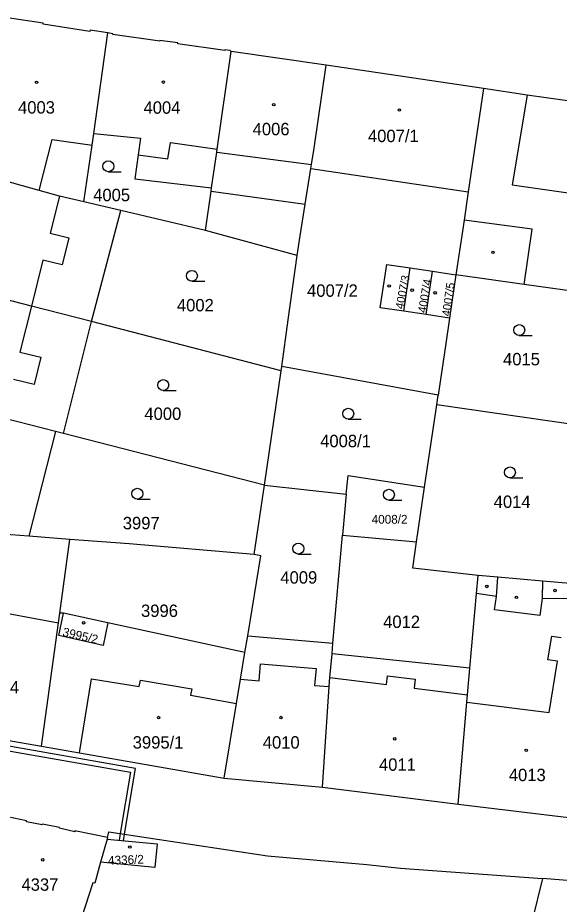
# Model space of a CAD drawing. Extents: x -756746 to -753363, y -1166406 to -1161727.
# Drawn here: x -755672.5 to -755598.3, y -1165675.4 to -1165553.9 of the extents above; entities that cross this region are included whole.
import ezdxf

# ---------------------------------------------------------------- set-up
doc = ezdxf.new("R2010")
doc.units = 0
for name, color, linetype in [('Hranice parcel', 7, 'Continuous'), ('Parcelní čísla', 7, 'Continuous'), ('Vnitřní kresba', 7, 'Continuous'), ('Věcná břemena k části', 7, 'Continuous'), ('Značky budov', 7, 'Continuous'), ('Značky kultur', 7, 'Continuous')]:
    doc.layers.add(name, color=color, linetype=linetype)

msp = doc.modelspace()

# ---------------------------------------------------------------- linework, layer by layer
at = {"layer": 'Hranice parcel'}
for p, q in [((-755662.12, -1165569.76), (-755660.18, -1165556)), ((-755630.23, -1165560.43), (-755643.28, -1165558.52)), ((-755608.7, -1165563.61), (-755630.23, -1165560.43)), ((-755608.7, -1165563.61), (-755610.78, -1165577.77)), ((-755632.35, -1165574.57), (-755610.78, -1165577.77)), ((-755658.41, -1165580.34), (-755663.45, -1165579.16)), ((-755662.42, -1165595.55), (-755658.41, -1165580.34)), ((-755646.79, -1165583.09), (-755658.41, -1165580.34)), ((-755634.23, -1165586.49), (-755646.79, -1165583.09)), ((-755619.62, -1165594.14), (-755618.74, -1165588.21)), ((-755618.74, -1165588.21), (-755615.67, -1165588.66)), ((-755616.55, -1165594.59), (-755615.67, -1165588.66)), ((-755615.67, -1165588.66), (-755612.46, -1165589.14)), ((-755612.46, -1165589.14), (-755613.34, -1165595.07)), ((-755616.55, -1165594.59), (-755619.62, -1165594.14)), ((-755613.34, -1165595.07), (-755616.55, -1165594.59)), ((-755666.27, -1165610.89), (-755662.42, -1165595.55)), ((-755636.42, -1165602.3), (-755662.42, -1165595.55)), ((-755638.71, -1165617.96), (-755636.42, -1165602.3)), ((-755636.42, -1165602.3), (-755636.34, -1165601.71)), ((-755614.9, -1165605.65), (-755636.34, -1165601.71)), ((-755615.1, -1165606.98), (-755614.9, -1165605.65)), ((-755616.77, -1165618.25), (-755615.1, -1165606.98)), ((-755593.6, -1165610.1), (-755615.1, -1165606.98)), ((-755667.37, -1165610.61), (-755671.01, -1165624.99)), ((-755666.27, -1165610.89), (-755667.37, -1165610.61)), ((-755638.71, -1165617.96), (-755666.27, -1165610.89)), ((-755640.14, -1165627.5), (-755638.71, -1165617.96)), ((-755638.71, -1165617.96), (-755627.53, -1165619.2)), ((-755617.88, -1165625.73), (-755616.77, -1165618.25)), ((-755627.53, -1165619.2), (-755628.02, -1165624.83)), ((-755665.4, -1165625.42), (-755671.01, -1165624.99)), ((-755666.78, -1165635.51), (-755665.4, -1165625.42)), ((-755629.32, -1165639.63), (-755628.02, -1165624.83)), ((-755628.02, -1165624.83), (-755617.88, -1165625.73)), ((-755666.96, -1165636.85), (-755666.78, -1165635.51)), ((-755666.25, -1165635.54), (-755666.78, -1165635.51)), ((-755660.16, -1165636.85), (-755666.25, -1165635.54)), ((-755669.28, -1165653.76), (-755666.96, -1165636.85)), ((-755641.4, -1165640.91), (-755660.16, -1165636.85)), ((-755641.4, -1165640.91), (-755641.01, -1165638.62)), ((-755641.01, -1165638.62), (-755629.32, -1165639.63)), ((-755629.45, -1165641.09), (-755629.32, -1165639.63)), ((-755610.56, -1165643.08), (-755629.45, -1165641.09)), ((-755682.18, -1165651.5), (-755669.28, -1165653.76)), ((-755644.24, -1165658.13), (-755630.74, -1165659.39)), ((-755630.74, -1165659.39), (-755612.17, -1165661.69)), ((-755612.17, -1165661.69), (-755594.62, -1165663.85)), ((-755660.28, -1165666.5), (-755661.17, -1165669.68)), ((-755660.21, -1165666.27), (-755660.28, -1165666.5))]:
    msp.add_line(p, q, dxfattribs=at)
for points in [[(-755660.18, -1165556), (-755662.62, -1165555.63), (-755662.65, -1165555.78), (-755669.05, -1165554.81), (-755669.03, -1165554.66), (-755673.94, -1165553.91)], [(-755643.28, -1165558.52), (-755643.39, -1165558.4), (-755644.15, -1165558.29), (-755644.16, -1165558.39), (-755650.6, -1165557.47), (-755650.59, -1165557.37), (-755653.05, -1165557.02), (-755653.07, -1165557.13), (-755659.51, -1165556.2), (-755659.49, -1165556.1), (-755660.18, -1165556)], [(-755645.95, -1165577.21), (-755645.26, -1165572.33), (-755645.2, -1165571.91), (-755643.28, -1165558.52)], [(-755632.35, -1165574.57), (-755632.26, -1165574.03), (-755631.91, -1165571.79), (-755630.23, -1165560.43)], [(-755587.08, -1165566.7), (-755602.71, -1165564.51), (-755608.7, -1165563.61)], [(-755663.45, -1165579.16), (-755662.35, -1165571.38), (-755662.12, -1165569.76)], [(-755662.12, -1165569.76), (-755655.71, -1165570.42), (-755656.03, -1165572.7), (-755656.48, -1165575.99), (-755645.95, -1165577.21)], [(-755663.45, -1165579.16), (-755666.8, -1165578.36), (-755669.58, -1165577.59), (-755680.58, -1165574.51)], [(-755634.23, -1165586.49), (-755633.81, -1165583.79), (-755633.13, -1165579.48), (-755632.35, -1165574.57)], [(-755646.79, -1165583.09), (-755646.02, -1165577.7), (-755645.95, -1165577.21)], [(-755610.78, -1165577.77), (-755611.35, -1165581.66), (-755611.79, -1165584.66), (-755612.46, -1165589.14)], [(-755636.34, -1165601.71), (-755635.46, -1165595.34), (-755634.23, -1165586.49)], [(-755619.62, -1165594.14), (-755622.83, -1165593.66), (-755621.95, -1165587.73), (-755618.74, -1165588.21)], [(-755591.23, -1165592.15), (-755593.94, -1165591.77), (-755603.1, -1165590.47), (-755612.46, -1165589.14)], [(-755662.42, -1165595.55), (-755670.66, -1165593.46), (-755684.44, -1165589.88)], [(-755613.34, -1165595.07), (-755613.85, -1165598.55), (-755614.9, -1165605.65)], [(-755667.37, -1165610.61), (-755674.47, -1165608.79), (-755688.1, -1165605.23)], [(-755627.53, -1165619.2), (-755627.22, -1165616.68), (-755616.77, -1165618.25)], [(-755671.01, -1165624.99), (-755678.44, -1165624.43), (-755682.86, -1165624.15), (-755692.34, -1165621.91)], [(-755640.14, -1165627.5), (-755657.24, -1165626.04), (-755665.4, -1165625.42)], [(-755609.41, -1165630.35), (-755618.36, -1165629.38), (-755617.88, -1165625.73)], [(-755641.01, -1165638.62), (-755639.19, -1165627.67), (-755640.14, -1165627.5)], [(-755610.56, -1165643.08), (-755609.63, -1165632.85), (-755609.41, -1165630.35)], [(-755596.37, -1165631.5), (-755596.79, -1165631.48), (-755600.6, -1165631.13), (-755606.72, -1165630.59), (-755609.41, -1165630.35)], [(-755682.18, -1165651.5), (-755677.8, -1165634.83), (-755666.96, -1165636.85)], [(-755660.16, -1165636.85), (-755660.84, -1165639.96), (-755666.91, -1165638.6), (-755666.25, -1165635.54)], [(-755644.24, -1165658.13), (-755642.56, -1165647.93), (-755642, -1165644.57), (-755641.4, -1165640.91)], [(-755630.74, -1165659.39), (-755629.84, -1165645.6), (-755629.73, -1165644.35), (-755629.45, -1165641.09)], [(-755612.17, -1165661.69), (-755610.96, -1165647.71), (-755610.88, -1165646.71), (-755610.56, -1165643.08)], [(-755669.28, -1165653.76), (-755664.07, -1165654.67), (-755644.24, -1165658.13)], [(-755660.21, -1165666.27), (-755664.69, -1165665.35), (-755664.72, -1165665.49), (-755666.81, -1165665.02), (-755666.79, -1165664.92), (-755669.15, -1165664.43), (-755669.17, -1165664.53), (-755671.34, -1165664.11), (-755671.32, -1165663.98), (-755675.72, -1165663.08)], [(-755660.21, -1165666.27), (-755660.04, -1165665.48), (-755638.29, -1165668.78), (-755624.68, -1165670), (-755620.04, -1165670.49), (-755600.6, -1165671.9)], [(-755660.28, -1165666.5), (-755653.42, -1165667.16), (-755653.76, -1165670.4), (-755661.17, -1165669.68)], [(-755661.17, -1165669.68), (-755661.98, -1165672.54), (-755662.23, -1165672.51), (-755664.3, -1165678.83), (-755666.32, -1165684.53)], [(-755600.6, -1165671.9), (-755602.03, -1165677.64), (-755603.13, -1165682.04), (-755603.39, -1165683.09), (-755604.8, -1165688.77), (-755606.92, -1165696)], [(-755586.53, -1165674.27), (-755586.42, -1165673.07), (-755594.92, -1165672.37), (-755600.6, -1165671.9)]]:
    msp.add_lwpolyline(points, dxfattribs=at)
at = {"layer": 'Vnitřní kresba'}
for p, q in [((-755602.71, -1165564.51), (-755604.76, -1165576.82)), ((-755669.58, -1165577.59), (-755667.83, -1165570.61)), ((-755667.83, -1165570.61), (-755662.35, -1165571.38)), ((-755651.94, -1165573.25), (-755651.6, -1165571)), ((-755651.6, -1165571), (-755645.2, -1165571.91)), ((-755645.26, -1165572.33), (-755632.26, -1165574.03)), ((-755656.03, -1165572.7), (-755651.94, -1165573.25)), ((-755604.76, -1165576.82), (-755589.15, -1165579.07)), ((-755666.8, -1165578.36), (-755668.1, -1165583.43)), ((-755646.02, -1165577.7), (-755633.13, -1165579.48)), ((-755602.02, -1165582.88), (-755611.35, -1165581.66)), ((-755603.1, -1165590.47), (-755602.02, -1165582.88)), ((-755668.1, -1165583.43), (-755665.52, -1165584.07)), ((-755665.52, -1165584.07), (-755666.44, -1165587.78)), ((-755669.09, -1165587.13), (-755670.66, -1165593.46)), ((-755666.44, -1165587.78), (-755669.09, -1165587.13)), ((-755670.66, -1165593.46), (-755672.23, -1165599.75)), ((-755672.23, -1165599.75), (-755669.36, -1165600.45)), ((-755669.36, -1165600.45), (-755670.27, -1165604.18)), ((-755670.27, -1165604.18), (-755673.13, -1165603.48)), ((-755606.92, -1165633.24), (-755606.72, -1165630.59)), ((-755600.6, -1165631.13), (-755600.65, -1165633.47)), ((-755606.92, -1165633.24), (-755609.63, -1165632.85)), ((-755607.16, -1165635.05), (-755606.92, -1165633.24)), ((-755600.65, -1165633.47), (-755600.96, -1165635.86)), ((-755600.65, -1165633.47), (-755597.16, -1165633.54)), ((-755600.96, -1165635.86), (-755607.16, -1165635.05)), ((-755599.85, -1165641.91), (-755599.32, -1165638.67)), ((-755599.32, -1165638.67), (-755598.03, -1165638.88)), ((-755639.43, -1165644.79), (-755639.24, -1165642.48)), ((-755639.24, -1165642.48), (-755631.63, -1165643.13)), ((-755598.56, -1165642.12), (-755599.85, -1165641.91)), ((-755599.7, -1165649.13), (-755598.56, -1165642.12)), ((-755631.63, -1165643.13), (-755631.83, -1165645.44)), ((-755621.98, -1165645.32), (-755621.83, -1165644.11)), ((-755621.83, -1165644.11), (-755618.03, -1165644.59)), ((-755664.07, -1165654.67), (-755662.41, -1165644.52)), ((-755662.41, -1165644.52), (-755655.87, -1165645.59)), ((-755655.87, -1165645.59), (-755655.72, -1165644.69)), ((-755655.72, -1165644.69), (-755648.68, -1165645.89)), ((-755642, -1165644.57), (-755639.43, -1165644.79)), ((-755629.73, -1165644.35), (-755621.98, -1165645.32)), ((-755618.03, -1165644.59), (-755618.18, -1165645.8)), ((-755648.68, -1165645.89), (-755648.84, -1165646.78)), ((-755631.83, -1165645.44), (-755629.84, -1165645.6)), ((-755618.18, -1165645.8), (-755610.88, -1165646.71)), ((-755648.84, -1165646.78), (-755642.56, -1165647.93)), ((-755610.96, -1165647.71), (-755599.7, -1165649.13))]:
    msp.add_line(p, q, dxfattribs=at)
at = {"layer": 'Věcná břemena k části'}
msp.add_lwpolyline([(-755694.1, -1165581.54), (-755702.22, -1165614.11), (-755703.55, -1165620.09), (-755709.99, -1165644.8), (-755710.33, -1165646.39), (-755700.56, -1165649.05), (-755683.75, -1165652.64), (-755657.08, -1165657.31), (-755658.47, -1165665.72), (-755658.63, -1165666.66), (-755658.03, -1165666.72), (-755657.88, -1165665.81), (-755656.4, -1165656.83), (-755683.63, -1165652.04), (-755700.42, -1165648.47), (-755709.61, -1165645.97), (-755709.36, -1165645), (-755702.97, -1165620.24), (-755701.64, -1165614.25), (-755693.38, -1165581.1), (-755694.16, -1165580.91), (-755694.31, -1165581.49)], close=True, dxfattribs=at)
at = {"layer": 'Značky budov'}
for centre in [(-755669.95, -1165562.77), (-755652.57, -1165562.73), (-755637.44, -1165565.82), (-755620.22, -1165566.56), (-755607.38, -1165586.07), (-755621.62, -1165590.68), (-755618.47, -1165591.26), (-755615.32, -1165591.62), (-755608.22, -1165631.86), (-755604.17, -1165633.35), (-755598.88, -1165632.43), (-755663.5, -1165636.85), (-755653.22, -1165649.84), (-755636.45, -1165649.84), (-755620.86, -1165652.75), (-755602.82, -1165654.33), (-755657.17, -1165667.58), (-755669.11, -1165669.33)]:
    msp.add_circle(centre, 0.175, dxfattribs=at)
at = {"layer": 'Značky kultur'}
for p, q in [((-755660.11, -1165575.02), (-755658.36, -1165575.02)), ((-755648.65, -1165590.04), (-755646.9, -1165590.04)), ((-755603.78, -1165597.48), (-755602.03, -1165597.48)), ((-755652.58, -1165605.02), (-755650.83, -1165605.02)), ((-755627.22, -1165608.94), (-755625.47, -1165608.94)), ((-755605.06, -1165616.99), (-755603.31, -1165616.99)), ((-755656.14, -1165619.91), (-755654.39, -1165619.91)), ((-755621.65, -1165620.05), (-755619.9, -1165620.05)), ((-755634.07, -1165627.42), (-755632.32, -1165627.42))]:
    msp.add_line(p, q, dxfattribs=at)
for centre in [(-755660.11, -1165574.27), (-755648.65, -1165589.29), (-755603.78, -1165596.73), (-755652.58, -1165604.27), (-755627.22, -1165608.19), (-755605.06, -1165616.24), (-755656.14, -1165619.16), (-755621.65, -1165619.3), (-755634.07, -1165626.67)]:
    msp.add_circle(centre, 0.75, dxfattribs=at)

# ---------------------------------------------------------------- texts
at = {"layer": 'Parcelní čísla'}
for s, height, p in [('4003', 1.7, (-755672.49, -1165567.05)), ('4004', 1.7, (-755655.29, -1165567.07)), ('4006', 1.7, (-755640.33, -1165570.02)), ('4007/1', 1.7, (-755624.52, -1165570.96)), ('4005', 1.7, (-755662.19, -1165579.06)), ('4007/2', 1.7, (-755632.87, -1165592.16)), ('4002', 1.7, (-755650.71, -1165594.16)), ('4015', 1.7, (-755606, -1165601.56)), ('4000', 1.7, (-755655.17, -1165609.04)), ('4008/1', 1.7, (-755631.07, -1165612.78)), ('4014', 1.7, (-755607.28, -1165621.1)), ('4008/2', 1.2, (-755624.01, -1165623.26)), ('3997', 1.7, (-755658.13, -1165624.03)), ('4009', 1.7, (-755636.53, -1165631.48)), ('3996', 1.7, (-755655.63, -1165636.05)), ('4012', 1.7, (-755622.44, -1165637.56)), ('3994', 1.7, (-755677.4, -1165646.53)), ('3995/1', 1.7, (-755656.77, -1165654.09)), ('4010', 1.7, (-755638.94, -1165654.09)), ('4011', 1.7, (-755623.01, -1165657.13)), ('4013', 1.7, (-755605.21, -1165658.55)), ('4337', 1.7, (-755672.02, -1165673.58))]:
    msp.add_text(s, height=height, dxfattribs=at).set_placement(p)
for s, height, rotation, p in [('4007/3', 1.139, 79, (-755619.67, -1165593.91)), ('4007/4', 1.139, 80, (-755616.58, -1165594.43)), ('4007/5', 1.139, 82, (-755613.27, -1165594.9)), ('3995/2', 1.2, 347, (-755666.47, -1165638.64)), ('4336/2', 1.2, 2, (-755660.13, -1165670.02))]:
    msp.add_text(s, height=height, rotation=rotation, dxfattribs=at).set_placement(p)

doc.saveas('drawing.dxf')
